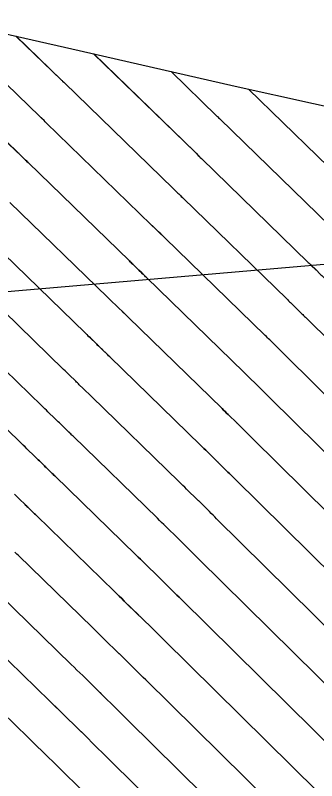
# Model space of a CAD drawing. Extents: x 954385 to 988206, y 1868364 to 1924553.
# Drawn here: x 955929.9 to 955951.8, y 1923031 to 1923086.6 of the extents above; entities that cross this region are included whole.
import ezdxf

# ---------------------------------------------------------------- set-up
doc = ezdxf.new("R2010")
doc.units = 0
for name, color, linetype in [('1', 7, 'Continuous'), ('Ex_Major Contours', 7, 'Continuous'), ('Ex_Minor Contours', 7, 'Continuous'), ('Perimeter', 7, 'Continuous'), ('Slopes', 7, 'Continuous')]:
    doc.layers.add(name, color=color, linetype=linetype)

msp = doc.modelspace()

# ---------------------------------------------------------------- linework, layer by layer
at = {"layer": '1'}
for points in [[(955923.15, 1923086.632), (955934.515, 1923084.068), (955945.857, 1923081.48), (955957.273, 1923078.969), (955968.946, 1923076.729), (955980.299, 1923074.152), (955985.934, 1923071.169), (955990.056, 1923068.988), (955993.186, 1923067.318), (956000.846, 1923063.847), (956001.146, 1923063.709), (956006.851, 1923058.651), (956009.14, 1923055.211), (956009.983, 1923050.567), (956013.246, 1923042.873), (956013.314, 1923042.739), (956017.005, 1923035.315), (956018.651, 1923031.94), (956020.615, 1923027.855)], [(955993.211, 1923018.837), (955949.682, 1923061.743), (955949.603, 1923061.821), (955949.525, 1923061.898), (955949.446, 1923061.976), (955949.368, 1923062.053), (955948.904, 1923062.512), (955948.865, 1923062.55), (955948.38, 1923063.024), (955948.298, 1923063.104), (955948.216, 1923063.184), (955948.134, 1923063.264), (955948.051, 1923063.344), (955940.743, 1923070.444), (955940.695, 1923070.491), (955940.647, 1923070.538), (955940.55, 1923070.632), (955940.501, 1923070.679), (955940.453, 1923070.726), (955940.278, 1923070.896), (955940.182, 1923070.989), (955939.951, 1923071.213), (955939.902, 1923071.261), (955939.853, 1923071.308), (955939.804, 1923071.356), (955939.755, 1923071.404), (955932.109, 1923078.817), (955932.029, 1923078.894), (955931.95, 1923078.972), (955931.791, 1923079.126), (955931.751, 1923079.165), (955931.711, 1923079.203), (955931.671, 1923079.242), (955931.631, 1923079.281), (955924.289, 1923086.375)], [(955929.925, 1923085.104), (955933.22, 1923081.919), (955933.256, 1923081.884), (955933.292, 1923081.85), (955933.381, 1923081.763), (955933.435, 1923081.711), (955941.35, 1923074.037), (955941.422, 1923073.967), (955941.495, 1923073.896), (955941.689, 1923073.708), (955941.76, 1923073.639), (955941.883, 1923073.519), (955941.937, 1923073.467), (955942.026, 1923073.38), (955942.08, 1923073.328), (955949.62, 1923066.002), (955949.688, 1923065.936), (955949.757, 1923065.87), (955949.825, 1923065.803), (955949.893, 1923065.737), (955950.298, 1923065.341), (955950.328, 1923065.312), (955950.713, 1923064.931), (955950.778, 1923064.867), (955950.843, 1923064.802), (955950.908, 1923064.738), (955950.973, 1923064.674), (955995.646, 1923020.641)], [(955990.777, 1923017.033), (955948.39, 1923058.813), (955948.298, 1923058.903), (955948.207, 1923058.994), (955948.115, 1923059.084), (955948.023, 1923059.175), (955947.48, 1923059.712), (955947.435, 1923059.756), (955946.867, 1923060.311), (955946.771, 1923060.405), (955946.675, 1923060.499), (955946.579, 1923060.592), (955946.483, 1923060.686), (955939.407, 1923067.559), (955939.346, 1923067.619), (955939.285, 1923067.678), (955939.163, 1923067.797), (955939.102, 1923067.857), (955939.041, 1923067.916), (955938.86, 1923068.091), (955938.78, 1923068.169), (955938.7, 1923068.247), (955938.408, 1923068.53), (955938.346, 1923068.59), (955938.284, 1923068.65), (955938.222, 1923068.71), (955938.16, 1923068.771), (955930.783, 1923075.923), (955930.721, 1923075.983), (955930.66, 1923076.043), (955930.598, 1923076.103), (955930.536, 1923076.163), (955930.289, 1923076.403), (955930.228, 1923076.463), (955930.166, 1923076.522), (955930.104, 1923076.582), (955930.042, 1923076.642), (955922.122, 1923084.295)], [(955935.561, 1923083.829), (955942.944, 1923076.67), (955943.015, 1923076.602), (955943.179, 1923076.443), (955943.289, 1923076.336), (955943.324, 1923076.302), (955943.393, 1923076.235), (955943.416, 1923076.212), (955951.189, 1923068.661), (955951.243, 1923068.608), (955951.297, 1923068.555), (955951.352, 1923068.502), (955951.406, 1923068.45), (955951.728, 1923068.135), (955951.751, 1923068.112), (955952.058, 1923067.809), (955952.109, 1923067.758), (955952.161, 1923067.707), (955952.213, 1923067.656), (955952.265, 1923067.605), (955998.08, 1923022.445)], [(955941.198, 1923082.543), (955944.539, 1923079.304), (955944.581, 1923079.262), (955944.659, 1923079.187), (955944.711, 1923079.137), (955944.752, 1923079.096), (955952.758, 1923071.319), (955952.798, 1923071.28), (955952.838, 1923071.241), (955952.878, 1923071.202), (955952.919, 1923071.162), (955953.16, 1923070.927), (955953.175, 1923070.912), (955953.402, 1923070.687), (955953.441, 1923070.649), (955953.479, 1923070.611), (955953.518, 1923070.573), (955953.556, 1923070.535), (956000.514, 1923024.249)], [(955946.823, 1923081.267), (955954.327, 1923073.977), (955954.379, 1923073.926), (955954.432, 1923073.875), (955954.591, 1923073.72), (955954.599, 1923073.712), (955954.747, 1923073.565), (955954.797, 1923073.515), (955954.848, 1923073.466), (956002.949, 1923026.054)], [(955929.457, 1923073.029), (955936.566, 1923066.137), (955936.64, 1923066.065), (955936.715, 1923065.992), (955936.79, 1923065.919), (955936.865, 1923065.847), (955937.217, 1923065.505), (955937.314, 1923065.411), (955937.411, 1923065.317), (955937.628, 1923065.106), (955937.665, 1923065.07), (955937.702, 1923065.034), (955937.739, 1923064.998), (955937.776, 1923064.962), (955937.923, 1923064.819), (955937.997, 1923064.747), (955938.071, 1923064.675), (955944.914, 1923058.027), (955945.024, 1923057.92), (955945.134, 1923057.813), (955945.244, 1923057.706), (955945.354, 1923057.599), (955946.005, 1923056.963), (955946.052, 1923056.916), (955946.056, 1923056.912), (955946.678, 1923056.297), (955946.783, 1923056.193), (955946.888, 1923056.089), (955946.994, 1923055.986), (955947.099, 1923055.882), (955988.343, 1923015.228)], [(955928.132, 1923070.135), (955934.971, 1923063.504), (955935.059, 1923063.419), (955935.146, 1923063.334), (955935.234, 1923063.249), (955935.322, 1923063.164), (955935.734, 1923062.763), (955935.791, 1923062.708), (955935.847, 1923062.653), (955935.904, 1923062.598), (955935.961, 1923062.543), (955936.216, 1923062.295), (955936.259, 1923062.253), (955936.302, 1923062.211), (955936.346, 1923062.169), (955936.389, 1923062.127), (955936.562, 1923061.959), (955936.605, 1923061.917), (955936.648, 1923061.875), (955936.691, 1923061.833), (955936.735, 1923061.791), (955943.345, 1923055.369), (955943.469, 1923055.248), (955943.593, 1923055.128), (955943.717, 1923055.007), (955943.841, 1923054.886), (955944.574, 1923054.169), (955944.594, 1923054.15), (955944.632, 1923054.112), (955945.333, 1923053.419), (955945.452, 1923053.302), (955945.57, 1923053.185), (955945.689, 1923053.068), (955945.807, 1923052.951), (955985.908, 1923013.424)], [(955983.474, 1923011.62), (955944.516, 1923050.021), (955944.384, 1923050.151), (955944.252, 1923050.281), (955944.12, 1923050.411), (955943.988, 1923050.541), (955943.209, 1923051.312), (955943.187, 1923051.334), (955943.144, 1923051.376), (955942.328, 1923052.173), (955942.19, 1923052.308), (955942.052, 1923052.442), (955941.914, 1923052.576), (955941.776, 1923052.711), (955935.398, 1923058.907), (955935.349, 1923058.955), (955935.299, 1923059.003), (955935.25, 1923059.051), (955935.2, 1923059.099), (955935.002, 1923059.292), (955934.952, 1923059.34), (955934.903, 1923059.389), (955934.853, 1923059.437), (955934.804, 1923059.485), (955934.512, 1923059.768), (955934.446, 1923059.832), (955934.381, 1923059.895), (955934.316, 1923059.958), (955934.251, 1923060.022), (955933.778, 1923060.481), (955933.678, 1923060.578), (955933.577, 1923060.676), (955933.477, 1923060.773), (955933.376, 1923060.871), (955926.806, 1923067.241)], [(955981.04, 1923009.816), (955943.224, 1923047.09), (955943.079, 1923047.233), (955942.934, 1923047.376), (955942.789, 1923047.52), (955942.644, 1923047.663), (955941.785, 1923048.512), (955941.761, 1923048.536), (955941.719, 1923048.577), (955941.713, 1923048.583), (955940.815, 1923049.46), (955940.663, 1923049.608), (955940.511, 1923049.757), (955940.359, 1923049.904), (955940.207, 1923050.052), (955934.062, 1923056.022), (955934.006, 1923056.077), (955933.95, 1923056.131), (955933.894, 1923056.185), (955933.838, 1923056.24), (955933.615, 1923056.457), (955933.559, 1923056.512), (955933.503, 1923056.566), (955933.447, 1923056.62), (955933.391, 1923056.675), (955933.062, 1923056.994), (955932.988, 1923057.066), (955932.915, 1923057.137), (955932.841, 1923057.208), (955932.768, 1923057.28), (955932.235, 1923057.797), (955932.122, 1923057.907), (955932.008, 1923058.018), (955931.895, 1923058.128), (955931.782, 1923058.237), (955925.48, 1923064.347)], [(955924.154, 1923061.454), (955930.187, 1923055.604), (955930.313, 1923055.482), (955930.439, 1923055.359), (955930.566, 1923055.237), (955930.692, 1923055.114), (955931.285, 1923054.538), (955931.367, 1923054.459), (955931.449, 1923054.379), (955931.53, 1923054.3), (955931.612, 1923054.22), (955931.979, 1923053.864), (955932.041, 1923053.804), (955932.104, 1923053.743), (955932.166, 1923053.683), (955932.228, 1923053.622), (955932.477, 1923053.38), (955932.539, 1923053.32), (955932.601, 1923053.259), (955932.663, 1923053.199), (955932.726, 1923053.138), (955938.638, 1923047.394), (955938.804, 1923047.233), (955938.97, 1923047.071), (955939.136, 1923046.909), (955939.302, 1923046.747), (955940.283, 1923045.789), (955940.309, 1923045.764), (955940.355, 1923045.719), (955940.361, 1923045.712), (955941.299, 1923044.785), (955941.457, 1923044.629), (955941.616, 1923044.472), (955941.774, 1923044.316), (955941.933, 1923044.159), (955978.606, 1923008.012)], [(955976.171, 1923006.207), (955940.642, 1923041.228), (955940.47, 1923041.398), (955940.298, 1923041.568), (955940.126, 1923041.738), (955939.954, 1923041.907), (955938.937, 1923042.912), (955938.909, 1923042.94), (955938.86, 1923042.989), (955938.853, 1923042.996), (955937.789, 1923044.035), (955937.609, 1923044.21), (955937.429, 1923044.385), (955937.25, 1923044.561), (955937.069, 1923044.736), (955931.389, 1923050.254), (955931.321, 1923050.321), (955931.252, 1923050.387), (955931.184, 1923050.454), (955931.115, 1923050.521), (955930.841, 1923050.787), (955930.773, 1923050.854), (955930.704, 1923050.921), (955930.635, 1923050.987), (955930.567, 1923051.054), (955930.163, 1923051.446), (955930.073, 1923051.534), (955929.982, 1923051.621), (955929.892, 1923051.709), (955929.802, 1923051.796)], [(955973.737, 1923004.403), (955939.35, 1923038.298), (955939.165, 1923038.481), (955938.979, 1923038.663), (955938.794, 1923038.846), (955938.609, 1923039.029), (955937.514, 1923040.113), (955937.483, 1923040.142), (955937.438, 1923040.187), (955937.422, 1923040.202), (955936.276, 1923041.322), (955936.082, 1923041.511), (955935.889, 1923041.7), (955935.695, 1923041.889), (955935.501, 1923042.077), (955930.053, 1923047.37), (955929.978, 1923047.442), (955929.903, 1923047.515), (955929.828, 1923047.588)], [(955971.303, 1923002.599), (955938.059, 1923035.367), (955937.86, 1923035.563), (955937.661, 1923035.759), (955937.463, 1923035.955), (955937.264, 1923036.151), (955936.09, 1923037.313), (955936.057, 1923037.345), (955936.008, 1923037.393), (955935.992, 1923037.409), (955934.763, 1923038.609), (955934.555, 1923038.812), (955934.348, 1923039.014), (955934.14, 1923039.217), (955933.932, 1923039.419), (955928.717, 1923044.485)], [(955927.38, 1923041.601), (955932.363, 1923036.761), (955932.585, 1923036.545), (955932.807, 1923036.329), (955933.029, 1923036.113), (955933.25, 1923035.896), (955934.562, 1923034.615), (955934.596, 1923034.581), (955934.649, 1923034.53), (955934.666, 1923034.513), (955935.919, 1923033.273), (955936.131, 1923033.064), (955936.343, 1923032.855), (955936.555, 1923032.646), (955936.767, 1923032.436), (955968.868, 1923000.795)], [(955934.575, 1923030.395), (955933.242, 1923031.713), (955933.205, 1923031.749), (955933.15, 1923031.804), (955933.131, 1923031.822), (955931.737, 1923033.184), (955931.502, 1923033.414), (955931.266, 1923033.643), (955931.03, 1923033.873), (955930.794, 1923034.102), (955926.044, 1923038.717)]]:
    msp.add_lwpolyline(points, dxfattribs=at)
at = {"layer": 'Ex_Major Contours'}
for points in [[(955941.201, 1923082.542), (955944.54, 1923079.305), (955944.582, 1923079.264), (955944.66, 1923079.189), (955944.711, 1923079.138), (955944.753, 1923079.098), (955952.758, 1923071.318), (955952.798, 1923071.279), (955952.838, 1923071.24), (955952.879, 1923071.201), (955952.919, 1923071.162), (955953.161, 1923070.925), (955953.175, 1923070.911), (955953.403, 1923070.686), (955953.479, 1923070.61), (955953.556, 1923070.535), (956000.515, 1923024.25)], [(955988.343, 1923015.229), (955947.099, 1923055.881), (955946.994, 1923055.985), (955946.888, 1923056.089), (955946.783, 1923056.193), (955946.678, 1923056.297), (955946.056, 1923056.911), (955946.039, 1923056.928), (955946.004, 1923056.962), (955945.354, 1923057.598), (955945.244, 1923057.705), (955945.134, 1923057.812), (955945.024, 1923057.92), (955944.914, 1923058.027), (955938.072, 1923064.676), (955937.998, 1923064.748), (955937.924, 1923064.82), (955937.776, 1923064.963), (955937.74, 1923064.999), (955937.703, 1923065.035), (955937.666, 1923065.071), (955937.629, 1923065.107), (955937.411, 1923065.318), (955937.314, 1923065.412), (955937.217, 1923065.506), (955936.866, 1923065.848), (955936.791, 1923065.921), (955936.716, 1923065.993), (955936.641, 1923066.066), (955936.566, 1923066.138), (955929.458, 1923073.03)], [(955929.803, 1923051.797), (955929.893, 1923051.709), (955929.983, 1923051.622), (955930.073, 1923051.534), (955930.163, 1923051.447), (955930.567, 1923051.055), (955930.636, 1923050.988), (955930.704, 1923050.922), (955930.773, 1923050.855), (955930.842, 1923050.788), (955931.116, 1923050.521), (955931.184, 1923050.455), (955931.253, 1923050.388), (955931.321, 1923050.321), (955931.39, 1923050.255), (955937.069, 1923044.735), (955937.25, 1923044.56), (955937.429, 1923044.385), (955937.609, 1923044.21), (955937.789, 1923044.034), (955938.853, 1923042.995), (955938.881, 1923042.967), (955938.923, 1923042.926), (955938.937, 1923042.912), (955939.954, 1923041.907), (955940.126, 1923041.737), (955940.298, 1923041.567), (955940.47, 1923041.398), (955940.642, 1923041.228), (955976.171, 1923006.208)]]:
    msp.add_lwpolyline(points, dxfattribs=at)
at = {"layer": 'Ex_Minor Contours'}
for points in [[(955993.212, 1923018.837), (955949.682, 1923061.743), (955949.603, 1923061.82), (955949.525, 1923061.898), (955949.446, 1923061.975), (955949.368, 1923062.052), (955948.904, 1923062.511), (955948.865, 1923062.549), (955948.38, 1923063.023), (955948.298, 1923063.103), (955948.216, 1923063.184), (955948.134, 1923063.263), (955948.051, 1923063.343), (955940.744, 1923070.445), (955940.672, 1923070.515), (955940.55, 1923070.633), (955940.502, 1923070.68), (955940.453, 1923070.728), (955940.279, 1923070.897), (955940.215, 1923070.959), (955940.183, 1923070.99), (955939.952, 1923071.214), (955939.903, 1923071.262), (955939.854, 1923071.31), (955939.805, 1923071.357), (955939.756, 1923071.405), (955932.11, 1923078.818), (955932.03, 1923078.896), (955931.951, 1923078.973), (955931.792, 1923079.127), (955931.752, 1923079.166), (955931.712, 1923079.205), (955931.672, 1923079.243), (955931.632, 1923079.282), (955924.289, 1923086.375)], [(955929.926, 1923085.103), (955933.222, 1923081.92), (955933.257, 1923081.886), (955933.293, 1923081.851), (955933.382, 1923081.764), (955933.436, 1923081.712), (955941.35, 1923074.038), (955941.423, 1923073.968), (955941.496, 1923073.897), (955941.69, 1923073.709), (955941.76, 1923073.64), (955941.884, 1923073.52), (955941.937, 1923073.468), (955942.045, 1923073.364), (955942.081, 1923073.329), (955949.62, 1923066.002), (955949.688, 1923065.935), (955949.757, 1923065.869), (955949.825, 1923065.803), (955949.893, 1923065.736), (955950.298, 1923065.34), (955950.328, 1923065.311), (955950.713, 1923064.93), (955950.778, 1923064.866), (955950.843, 1923064.802), (955950.908, 1923064.738), (955950.973, 1923064.673), (955995.646, 1923020.641)], [(955922.122, 1923084.294), (955930.043, 1923076.643), (955930.105, 1923076.583), (955930.167, 1923076.523), (955930.229, 1923076.464), (955930.29, 1923076.404), (955930.537, 1923076.164), (955930.599, 1923076.104), (955930.661, 1923076.044), (955930.722, 1923075.984), (955930.784, 1923075.924), (955938.161, 1923068.772), (955938.223, 1923068.712), (955938.285, 1923068.651), (955938.347, 1923068.591), (955938.409, 1923068.531), (955938.7, 1923068.248), (955938.781, 1923068.17), (955938.861, 1923068.092), (955939.041, 1923067.917), (955939.102, 1923067.858), (955939.163, 1923067.798), (955939.316, 1923067.65), (955939.377, 1923067.59), (955939.408, 1923067.56), (955946.483, 1923060.685), (955946.579, 1923060.592), (955946.675, 1923060.498), (955946.771, 1923060.404), (955946.867, 1923060.311), (955947.435, 1923059.756), (955947.48, 1923059.711), (955948.023, 1923059.175), (955948.115, 1923059.084), (955948.207, 1923058.993), (955948.298, 1923058.903), (955948.39, 1923058.812), (955990.777, 1923017.033)], [(955935.564, 1923083.829), (955942.945, 1923076.672), (955943.015, 1923076.603), (955943.164, 1923076.459), (955943.21, 1923076.414), (955943.29, 1923076.337), (955943.324, 1923076.303), (955943.405, 1923076.225), (955943.417, 1923076.213), (955951.189, 1923068.66), (955951.243, 1923068.607), (955951.297, 1923068.555), (955951.352, 1923068.502), (955951.406, 1923068.449), (955951.73, 1923068.132), (955951.751, 1923068.111), (955952.058, 1923067.808), (955952.109, 1923067.757), (955952.161, 1923067.706), (955952.213, 1923067.655), (955952.265, 1923067.604), (955998.08, 1923022.446)], [(955946.825, 1923081.267), (955954.327, 1923073.977), (955954.379, 1923073.926), (955954.432, 1923073.874), (955954.591, 1923073.719), (955954.599, 1923073.711), (955954.747, 1923073.564), (955954.797, 1923073.515), (955954.848, 1923073.465), (956002.949, 1923026.054)], [(955985.909, 1923013.425), (955945.807, 1923052.951), (955945.689, 1923053.068), (955945.57, 1923053.185), (955945.452, 1923053.302), (955945.333, 1923053.419), (955944.632, 1923054.111), (955944.613, 1923054.13), (955944.574, 1923054.169), (955943.841, 1923054.885), (955943.717, 1923055.006), (955943.593, 1923055.127), (955943.469, 1923055.248), (955943.345, 1923055.368), (955936.735, 1923061.792), (955936.649, 1923061.876), (955936.562, 1923061.96), (955936.389, 1923062.128), (955936.346, 1923062.17), (955936.303, 1923062.212), (955936.26, 1923062.254), (955936.217, 1923062.296), (955935.962, 1923062.544), (955935.905, 1923062.599), (955935.848, 1923062.654), (955935.791, 1923062.709), (955935.734, 1923062.764), (955935.322, 1923063.165), (955935.235, 1923063.25), (955935.147, 1923063.335), (955935.059, 1923063.42), (955934.972, 1923063.505), (955928.132, 1923070.136)], [(955983.474, 1923011.621), (955944.516, 1923050.02), (955944.384, 1923050.15), (955944.252, 1923050.28), (955944.12, 1923050.411), (955943.989, 1923050.541), (955943.209, 1923051.311), (955943.187, 1923051.333), (955943.144, 1923051.375), (955942.328, 1923052.172), (955942.19, 1923052.307), (955942.052, 1923052.441), (955941.914, 1923052.576), (955941.776, 1923052.71), (955935.399, 1923058.908), (955935.3, 1923059.004), (955935.201, 1923059.1), (955935.003, 1923059.293), (955934.953, 1923059.342), (955934.903, 1923059.39), (955934.854, 1923059.438), (955934.804, 1923059.486), (955934.512, 1923059.769), (955934.447, 1923059.833), (955934.382, 1923059.896), (955934.317, 1923059.959), (955934.251, 1923060.023), (955933.779, 1923060.482), (955933.679, 1923060.579), (955933.578, 1923060.677), (955933.478, 1923060.774), (955933.377, 1923060.872), (955926.807, 1923067.243)], [(955981.04, 1923009.816), (955943.224, 1923047.09), (955943.079, 1923047.233), (955942.934, 1923047.376), (955942.789, 1923047.519), (955942.644, 1923047.663), (955941.785, 1923048.511), (955941.761, 1923048.535), (955941.713, 1923048.582), (955940.815, 1923049.46), (955940.663, 1923049.608), (955940.511, 1923049.756), (955940.359, 1923049.904), (955940.207, 1923050.052), (955934.063, 1923056.023), (955934.007, 1923056.078), (955933.951, 1923056.132), (955933.895, 1923056.186), (955933.839, 1923056.241), (955933.616, 1923056.458), (955933.56, 1923056.513), (955933.504, 1923056.567), (955933.448, 1923056.621), (955933.392, 1923056.676), (955933.063, 1923056.995), (955932.989, 1923057.067), (955932.915, 1923057.138), (955932.842, 1923057.209), (955932.768, 1923057.281), (955932.236, 1923057.798), (955932.122, 1923057.909), (955932.009, 1923058.019), (955931.896, 1923058.129), (955931.782, 1923058.239), (955925.481, 1923064.349)], [(955978.606, 1923008.012), (955941.933, 1923044.159), (955941.774, 1923044.315), (955941.616, 1923044.472), (955941.457, 1923044.628), (955941.299, 1923044.785), (955940.361, 1923045.712), (955940.335, 1923045.737), (955940.283, 1923045.788), (955939.302, 1923046.747), (955939.136, 1923046.909), (955938.97, 1923047.07), (955938.804, 1923047.232), (955938.638, 1923047.393), (955932.726, 1923053.139), (955932.664, 1923053.2), (955932.602, 1923053.26), (955932.54, 1923053.321), (955932.477, 1923053.381), (955932.229, 1923053.623), (955932.166, 1923053.684), (955932.104, 1923053.744), (955932.042, 1923053.805), (955931.98, 1923053.865), (955931.613, 1923054.221), (955931.531, 1923054.3), (955931.449, 1923054.38), (955931.367, 1923054.459), (955931.286, 1923054.539), (955930.692, 1923055.115), (955930.566, 1923055.238), (955930.44, 1923055.36), (955930.314, 1923055.483), (955930.188, 1923055.605), (955924.155, 1923061.455)], [(955973.737, 1923004.404), (955939.35, 1923038.298), (955939.165, 1923038.48), (955938.979, 1923038.663), (955938.794, 1923038.846), (955938.609, 1923039.029), (955937.513, 1923040.112), (955937.483, 1923040.142), (955937.43, 1923040.194), (955937.422, 1923040.201), (955936.276, 1923041.321), (955936.082, 1923041.51), (955935.889, 1923041.699), (955935.695, 1923041.888), (955935.501, 1923042.077), (955930.054, 1923047.371), (955929.979, 1923047.443), (955929.904, 1923047.516), (955929.829, 1923047.589)], [(955928.717, 1923044.486), (955933.932, 1923039.419), (955934.14, 1923039.216), (955934.348, 1923039.014), (955934.555, 1923038.811), (955934.763, 1923038.609), (955935.992, 1923037.408), (955936.024, 1923037.376), (955936.073, 1923037.328), (955936.09, 1923037.312), (955937.264, 1923036.151), (955937.463, 1923035.955), (955937.661, 1923035.759), (955937.86, 1923035.563), (955938.059, 1923035.367), (955971.303, 1923002.6)], [(955968.869, 1923000.795), (955936.767, 1923032.436), (955936.555, 1923032.645), (955936.343, 1923032.855), (955936.131, 1923033.064), (955935.919, 1923033.273), (955934.666, 1923034.512), (955934.631, 1923034.546), (955934.57, 1923034.606), (955934.561, 1923034.614), (955933.25, 1923035.896), (955933.028, 1923036.112), (955932.807, 1923036.328), (955932.585, 1923036.544), (955932.363, 1923036.76), (955927.381, 1923041.602)], [(955926.045, 1923038.718), (955930.794, 1923034.102), (955931.03, 1923033.872), (955931.266, 1923033.643), (955931.502, 1923033.413), (955931.737, 1923033.183), (955933.131, 1923031.821), (955933.168, 1923031.785), (955933.214, 1923031.739), (955933.242, 1923031.712), (955934.575, 1923030.395)]]:
    msp.add_lwpolyline(points, dxfattribs=at)
at = {"layer": 'Perimeter'}
msp.add_lwpolyline([(955923.15, 1923086.632), (955934.515, 1923084.068), (955945.857, 1923081.48), (955957.273, 1923078.969), (955968.946, 1923076.729), (955980.299, 1923074.152), (955985.934, 1923071.169), (955990.056, 1923068.988), (955993.186, 1923067.318), (956000.846, 1923063.847), (956001.146, 1923063.709), (956006.851, 1923058.651), (956009.14, 1923055.211), (956009.983, 1923050.567), (956013.246, 1923042.873), (956013.314, 1923042.739), (956017.005, 1923035.315), (956018.651, 1923031.94), (956020.615, 1923027.855)], dxfattribs=at)
at = {"layer": 'Slopes'}
msp.add_lwpolyline([(955957.131, 1923068.928), (955909.83, 1923064.841), (955914.749, 1923068.277), (955909.83, 1923064.841), (955915.265, 1923062.299)], dxfattribs=at)

doc.saveas('drawing.dxf')
